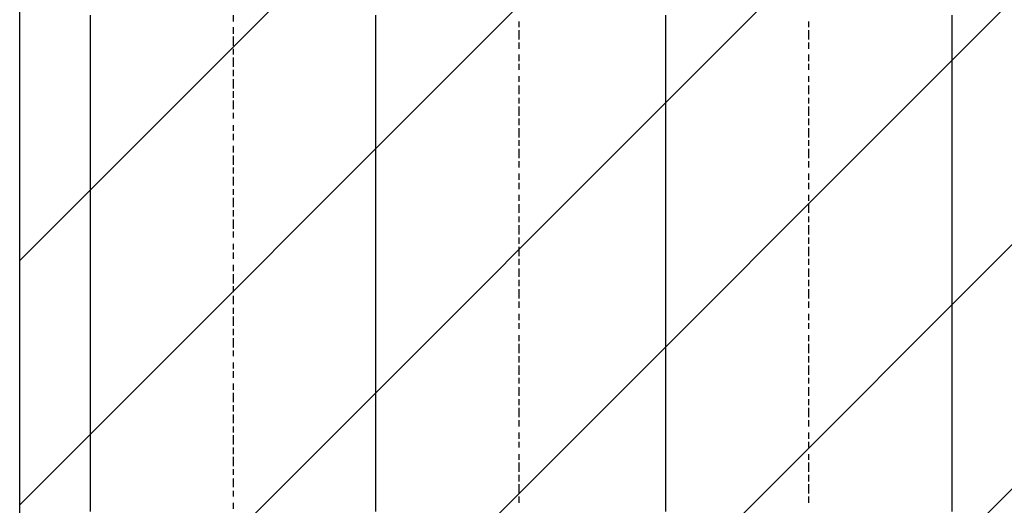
# Model space of a CAD drawing. Extents: x 997 to 109698, y 921 to 94021.
# Tile 261 of 656: x 36898 to 38267, y 23567 to 24241. Entities that reach past the tile are written whole.
import ezdxf

# ---------------------------------------------------------------- set-up
doc = ezdxf.new("R2010")
doc.units = 0
doc.header["$MEASUREMENT"] = 0
for name, color, linetype in [('12', 7, 'CONTINUOUS'), ('28', 7, 'CONTINUOUS'), ('40', 7, 'CONTINUOUS')]:
    doc.layers.add(name, color=color, linetype=linetype)

msp = doc.modelspace()

# ---------------------------------------------------------------- linework, layer by layer
at = {"layer": '12', "color": 1}
for p, q in [((36995.601607, 24247.953237), (36995.601607, 24238.953237)), ((37392.601607, 24247.953237), (37392.601607, 24238.953237)), ((37795.601607, 24247.953237), (37795.601607, 24238.953237)), ((38193.601607, 24247.953237), (38193.601607, 24238.953237)), ((36995.601607, 24238.953237), (36995.601607, 24230.953237)), ((37392.601607, 24238.953237), (37392.601607, 24230.953237)), ((37795.601607, 24238.953237), (37795.601607, 24230.953237)), ((38193.601607, 24238.953237), (38193.601607, 24230.953237)), ((36995.601607, 24230.953237), (36995.601607, 24217.953237)), ((37392.601607, 24230.953237), (37392.601607, 24217.953237)), ((37795.601607, 24230.953237), (37795.601607, 24217.953237)), ((38193.601607, 24230.953237), (38193.601607, 24217.953237)), ((36995.601607, 24217.953237), (36995.601607, 24209.953237)), ((36995.601607, 24209.953237), (36995.601607, 24200.953237)), ((37392.601607, 24217.953237), (37392.601607, 24209.953237)), ((37392.601607, 24209.953237), (37392.601607, 24200.953237)), ((37795.601607, 24217.953237), (37795.601607, 24209.953237)), ((37795.601607, 24209.953237), (37795.601607, 24200.953237)), ((38193.601607, 24217.953237), (38193.601607, 24209.953237)), ((38193.601607, 24209.953237), (38193.601607, 24200.953237)), ((36995.601607, 24200.953237), (36995.601607, 24188.953237)), ((37392.601607, 24200.953237), (37392.601607, 24188.953237)), ((37795.601607, 24200.953237), (37795.601607, 24188.953237)), ((38193.601607, 24200.953237), (38193.601607, 24188.953237)), ((36995.601607, 24188.953237), (36995.601607, 24179.953237)), ((36995.601607, 24179.953237), (36995.601607, 24171.953237)), ((37392.601607, 24188.953237), (37392.601607, 24179.953237)), ((37392.601607, 24179.953237), (37392.601607, 24171.953237)), ((37795.601607, 24188.953237), (37795.601607, 24179.953237)), ((37795.601607, 24179.953237), (37795.601607, 24171.953237)), ((38193.601607, 24188.953237), (38193.601607, 24179.953237)), ((38193.601607, 24179.953237), (38193.601607, 24171.953237)), ((36995.601607, 24171.953237), (36995.601607, 24158.953237)), ((37392.601607, 24171.953237), (37392.601607, 24158.953237)), ((37795.601607, 24171.953237), (37795.601607, 24158.953237)), ((38193.601607, 24171.953237), (38193.601607, 24158.953237)), ((36995.601607, 24158.953237), (36995.601607, 24149.953237)), ((37392.601607, 24158.953237), (37392.601607, 24149.953237)), ((37795.601607, 24158.953237), (37795.601607, 24149.953237)), ((38193.601607, 24158.953237), (38193.601607, 24149.953237)), ((36995.601607, 24149.953237), (36995.601607, 24137.953237)), ((36995.601607, 24137.953237), (36995.601607, 24128.953237)), ((37392.601607, 24149.953237), (37392.601607, 24137.953237)), ((37392.601607, 24137.953237), (37392.601607, 24128.953237)), ((37795.601607, 24149.953237), (37795.601607, 24137.953237)), ((37795.601607, 24137.953237), (37795.601607, 24128.953237)), ((38193.601607, 24149.953237), (38193.601607, 24137.953237)), ((38193.601607, 24137.953237), (38193.601607, 24128.953237)), ((36995.601607, 24128.953237), (36995.601607, 24120.953237)), ((37392.601607, 24128.953237), (37392.601607, 24120.953237)), ((37795.601607, 24128.953237), (37795.601607, 24120.953237)), ((38193.601607, 24128.953237), (38193.601607, 24120.953237)), ((36995.601607, 24120.953237), (36995.601607, 24107.953237)), ((37392.601607, 24120.953237), (37392.601607, 24107.953237)), ((37795.601607, 24120.953237), (37795.601607, 24107.953237)), ((38193.601607, 24120.953237), (38193.601607, 24107.953237)), ((36995.601607, 24107.953237), (36995.601607, 24099.953237)), ((36995.601607, 24099.953237), (36995.601607, 24090.953237)), ((37392.601607, 24107.953237), (37392.601607, 24099.953237)), ((37392.601607, 24099.953237), (37392.601607, 24090.953237)), ((37795.601607, 24107.953237), (37795.601607, 24099.953237)), ((37795.601607, 24099.953237), (37795.601607, 24090.953237)), ((38193.601607, 24107.953237), (38193.601607, 24099.953237)), ((38193.601607, 24099.953237), (38193.601607, 24090.953237)), ((36995.601607, 24090.953237), (36995.601607, 24077.953237)), ((37392.601607, 24090.953237), (37392.601607, 24077.953237)), ((37795.601607, 24090.953237), (37795.601607, 24077.953237)), ((38193.601607, 24090.953237), (38193.601607, 24077.953237)), ((36995.601607, 24077.953237), (36995.601607, 24069.953237)), ((36995.601607, 24069.953237), (36995.601607, 24061.953237)), ((37392.601607, 24077.953237), (37392.601607, 24069.953237)), ((37392.601607, 24069.953237), (37392.601607, 24061.953237)), ((37795.601607, 24077.953237), (37795.601607, 24069.953237)), ((37795.601607, 24069.953237), (37795.601607, 24061.953237)), ((38193.601607, 24077.953237), (38193.601607, 24069.953237)), ((38193.601607, 24069.953237), (38193.601607, 24061.953237)), ((36995.601607, 24061.953237), (36995.601607, 24048.953237)), ((37392.601607, 24061.953237), (37392.601607, 24048.953237)), ((37795.601607, 24061.953237), (37795.601607, 24048.953237)), ((38193.601607, 24061.953237), (38193.601607, 24048.953237)), ((36995.601607, 24048.953237), (36995.601607, 24039.953237)), ((37392.601607, 24048.953237), (37392.601607, 24039.953237)), ((37795.601607, 24048.953237), (37795.601607, 24039.953237)), ((38193.601607, 24048.953237), (38193.601607, 24039.953237)), ((36995.601607, 24039.953237), (36995.601607, 24027.953237)), ((37392.601607, 24039.953237), (37392.601607, 24027.953237)), ((37795.601607, 24039.953237), (37795.601607, 24027.953237)), ((38193.601607, 24039.953237), (38193.601607, 24027.953237)), ((36995.601607, 24027.953237), (36995.601607, 24018.953237)), ((36995.601607, 24018.953237), (36995.601607, 24010.953237)), ((37392.601607, 24027.953237), (37392.601607, 24018.953237)), ((37392.601607, 24018.953237), (37392.601607, 24010.953237)), ((37795.601607, 24027.953237), (37795.601607, 24018.953237)), ((37795.601607, 24018.953237), (37795.601607, 24010.953237)), ((38193.601607, 24027.953237), (38193.601607, 24018.953237)), ((38193.601607, 24018.953237), (38193.601607, 24010.953237)), ((36995.601607, 24010.953237), (36995.601607, 23997.953237)), ((37392.601607, 24010.953237), (37392.601607, 23997.953237)), ((37795.601607, 24010.953237), (37795.601607, 23997.953237)), ((38193.601607, 24010.953237), (38193.601607, 23997.953237)), ((36995.601607, 23997.953237), (36995.601607, 23989.953237)), ((36995.601607, 23989.953237), (36995.601607, 23980.953237)), ((37392.601607, 23997.953237), (37392.601607, 23989.953237)), ((37392.601607, 23989.953237), (37392.601607, 23980.953237)), ((37795.601607, 23997.953237), (37795.601607, 23989.953237)), ((37795.601607, 23989.953237), (37795.601607, 23980.953237)), ((38193.601607, 23997.953237), (38193.601607, 23989.953237)), ((38193.601607, 23989.953237), (38193.601607, 23980.953237)), ((36995.601607, 23980.953237), (36995.601607, 23967.953237)), ((37392.601607, 23980.953237), (37392.601607, 23967.953237)), ((37795.601607, 23980.953237), (37795.601607, 23967.953237)), ((38193.601607, 23980.953237), (38193.601607, 23967.953237)), ((36995.601607, 23967.953237), (36995.601607, 23959.953237)), ((36995.601607, 23959.953237), (36995.601607, 23950.953237)), ((37392.601607, 23967.953237), (37392.601607, 23959.953237)), ((37392.601607, 23959.953237), (37392.601607, 23950.953237)), ((37795.601607, 23967.953237), (37795.601607, 23959.953237)), ((37795.601607, 23959.953237), (37795.601607, 23950.953237)), ((38193.601607, 23967.953237), (38193.601607, 23959.953237)), ((38193.601607, 23959.953237), (38193.601607, 23950.953237)), ((36995.601607, 23950.953237), (36995.601607, 23938.953237)), ((37392.601607, 23950.953237), (37392.601607, 23938.953237)), ((37795.601607, 23950.953237), (37795.601607, 23938.953237)), ((38193.601607, 23950.953237), (38193.601607, 23938.953237)), ((36995.601607, 23938.953237), (36995.601607, 23929.953237)), ((37392.601607, 23938.953237), (37392.601607, 23929.953237)), ((37795.601607, 23938.953237), (37795.601607, 23929.953237)), ((38193.601607, 23938.953237), (38193.601607, 23929.953237)), ((36995.601607, 23929.953237), (36995.601607, 23921.953237)), ((36995.601607, 23921.953237), (36995.601607, 23908.953237)), ((37392.601607, 23929.953237), (37392.601607, 23921.953237)), ((37392.601607, 23921.953237), (37392.601607, 23908.953237)), ((37795.601607, 23929.953237), (37795.601607, 23921.953237)), ((37795.601607, 23921.953237), (37795.601607, 23908.953237)), ((38193.601607, 23929.953237), (38193.601607, 23921.953237)), ((38193.601607, 23921.953237), (38193.601607, 23908.953237)), ((36995.601607, 23908.953237), (36995.601607, 23900.953237)), ((37392.601607, 23908.953237), (37392.601607, 23900.953237)), ((37795.601607, 23908.953237), (37795.601607, 23900.953237)), ((38193.601607, 23908.953237), (38193.601607, 23900.953237)), ((36995.601607, 23900.953237), (36995.601607, 23887.953237)), ((37392.601607, 23900.953237), (37392.601607, 23887.953237)), ((37795.601607, 23900.953237), (37795.601607, 23887.953237)), ((38193.601607, 23900.953237), (38193.601607, 23887.953237)), ((36995.601607, 23887.953237), (36995.601607, 23879.953237)), ((36995.601607, 23879.953237), (36995.601607, 23870.953237)), ((37392.601607, 23887.953237), (37392.601607, 23879.953237)), ((37392.601607, 23879.953237), (37392.601607, 23870.953237)), ((37795.601607, 23887.953237), (37795.601607, 23879.953237)), ((37795.601607, 23879.953237), (37795.601607, 23870.953237)), ((38193.601607, 23887.953237), (38193.601607, 23879.953237)), ((38193.601607, 23879.953237), (38193.601607, 23870.953237)), ((36995.601607, 23870.953237), (36995.601607, 23857.953237)), ((37392.601607, 23870.953237), (37392.601607, 23857.953237)), ((37795.601607, 23870.953237), (37795.601607, 23857.953237)), ((38193.601607, 23870.953237), (38193.601607, 23857.953237)), ((36995.601607, 23857.953237), (36995.601607, 23849.953237)), ((37392.601607, 23857.953237), (37392.601607, 23849.953237)), ((37795.601607, 23857.953237), (37795.601607, 23849.953237)), ((38193.601607, 23857.953237), (38193.601607, 23849.953237)), ((36995.601607, 23849.953237), (36995.601607, 23840.953237)), ((36995.601607, 23840.953237), (36995.601607, 23828.953237)), ((37392.601607, 23849.953237), (37392.601607, 23840.953237)), ((37392.601607, 23840.953237), (37392.601607, 23828.953237)), ((37795.601607, 23849.953237), (37795.601607, 23840.953237)), ((37795.601607, 23840.953237), (37795.601607, 23828.953237)), ((38193.601607, 23849.953237), (38193.601607, 23840.953237)), ((38193.601607, 23840.953237), (38193.601607, 23828.953237)), ((36995.601607, 23828.953237), (36995.601607, 23819.953237)), ((37392.601607, 23828.953237), (37392.601607, 23819.953237)), ((37795.601607, 23828.953237), (37795.601607, 23819.953237)), ((38193.601607, 23828.953237), (38193.601607, 23819.953237)), ((36995.601607, 23819.953237), (36995.601607, 23811.953237)), ((36995.601607, 23811.953237), (36995.601607, 23798.953237)), ((37392.601607, 23819.953237), (37392.601607, 23811.953237)), ((37392.601607, 23811.953237), (37392.601607, 23798.953237)), ((37795.601607, 23819.953237), (37795.601607, 23811.953237)), ((37795.601607, 23811.953237), (37795.601607, 23798.953237)), ((38193.601607, 23819.953237), (38193.601607, 23811.953237)), ((38193.601607, 23811.953237), (38193.601607, 23798.953237)), ((36995.601607, 23798.953237), (36995.601607, 23790.953237)), ((37392.601607, 23798.953237), (37392.601607, 23790.953237)), ((37795.601607, 23798.953237), (37795.601607, 23790.953237)), ((38193.601607, 23798.953237), (38193.601607, 23790.953237)), ((36995.601607, 23790.953237), (36995.601607, 23777.953237)), ((37392.601607, 23790.953237), (37392.601607, 23777.953237)), ((37795.601607, 23790.953237), (37795.601607, 23777.953237)), ((38193.601607, 23790.953237), (38193.601607, 23777.953237)), ((36995.601607, 23777.953237), (36995.601607, 23768.953237)), ((36995.601607, 23768.953237), (36995.601607, 23760.953237)), ((37392.601607, 23777.953237), (37392.601607, 23768.953237)), ((37392.601607, 23768.953237), (37392.601607, 23760.953237)), ((37795.601607, 23777.953237), (37795.601607, 23768.953237)), ((37795.601607, 23768.953237), (37795.601607, 23760.953237)), ((38193.601607, 23777.953237), (38193.601607, 23768.953237)), ((38193.601607, 23768.953237), (38193.601607, 23760.953237)), ((36995.601607, 23760.953237), (36995.601607, 23747.953237)), ((37392.601607, 23760.953237), (37392.601607, 23747.953237)), ((37795.601607, 23760.953237), (37795.601607, 23747.953237)), ((38193.601607, 23760.953237), (38193.601607, 23747.953237)), ((36995.601607, 23747.953237), (36995.601607, 23739.953237)), ((37392.601607, 23747.953237), (37392.601607, 23739.953237)), ((37795.601607, 23747.953237), (37795.601607, 23739.953237)), ((38193.601607, 23747.953237), (38193.601607, 23739.953237)), ((36995.601607, 23739.953237), (36995.601607, 23730.953237)), ((36995.601607, 23730.953237), (36995.601607, 23718.953237)), ((37392.601607, 23739.953237), (37392.601607, 23730.953237)), ((37392.601607, 23730.953237), (37392.601607, 23718.953237)), ((37795.601607, 23739.953237), (37795.601607, 23730.953237)), ((37795.601607, 23730.953237), (37795.601607, 23718.953237)), ((38193.601607, 23739.953237), (38193.601607, 23730.953237)), ((38193.601607, 23730.953237), (38193.601607, 23718.953237)), ((36995.601607, 23718.953237), (36995.601607, 23709.953237)), ((37392.601607, 23718.953237), (37392.601607, 23709.953237)), ((37795.601607, 23718.953237), (37795.601607, 23709.953237)), ((38193.601607, 23718.953237), (38193.601607, 23709.953237)), ((36995.601607, 23709.953237), (36995.601607, 23701.953237)), ((36995.601607, 23701.953237), (36995.601607, 23688.953237)), ((37392.601607, 23709.953237), (37392.601607, 23701.953237)), ((37392.601607, 23701.953237), (37392.601607, 23688.953237)), ((37795.601607, 23709.953237), (37795.601607, 23701.953237)), ((37795.601607, 23701.953237), (37795.601607, 23688.953237)), ((38193.601607, 23709.953237), (38193.601607, 23701.953237)), ((38193.601607, 23701.953237), (38193.601607, 23688.953237)), ((36995.601607, 23688.953237), (36995.601607, 23680.953237)), ((37392.601607, 23688.953237), (37392.601607, 23680.953237)), ((37795.601607, 23688.953237), (37795.601607, 23680.953237)), ((38193.601607, 23688.953237), (38193.601607, 23680.953237)), ((36995.601607, 23680.953237), (36995.601607, 23667.953237)), ((37392.601607, 23680.953237), (37392.601607, 23667.953237)), ((37795.601607, 23680.953237), (37795.601607, 23667.953237)), ((38193.601607, 23680.953237), (38193.601607, 23667.953237)), ((36995.601607, 23667.953237), (36995.601607, 23658.953237)), ((36995.601607, 23658.953237), (36995.601607, 23650.953237)), ((37392.601607, 23667.953237), (37392.601607, 23658.953237)), ((37392.601607, 23658.953237), (37392.601607, 23650.953237)), ((37795.601607, 23667.953237), (37795.601607, 23658.953237)), ((37795.601607, 23658.953237), (37795.601607, 23650.953237)), ((38193.601607, 23667.953237), (38193.601607, 23658.953237)), ((38193.601607, 23658.953237), (38193.601607, 23650.953237)), ((36995.601607, 23650.953237), (36995.601607, 23637.953237)), ((37392.601607, 23650.953237), (37392.601607, 23637.953237)), ((37795.601607, 23650.953237), (37795.601607, 23637.953237)), ((38193.601607, 23650.953237), (38193.601607, 23637.953237)), ((36995.601607, 23637.953237), (36995.601607, 23629.953237)), ((37392.601607, 23637.953237), (37392.601607, 23629.953237)), ((37795.601607, 23637.953237), (37795.601607, 23629.953237)), ((38193.601607, 23637.953237), (38193.601607, 23629.953237)), ((36995.601607, 23629.953237), (36995.601607, 23620.953237)), ((36995.601607, 23620.953237), (36995.601607, 23608.953237)), ((37392.601607, 23629.953237), (37392.601607, 23620.953237)), ((37392.601607, 23620.953237), (37392.601607, 23608.953237)), ((37795.601607, 23629.953237), (37795.601607, 23620.953237)), ((37795.601607, 23620.953237), (37795.601607, 23608.953237)), ((38193.601607, 23629.953237), (38193.601607, 23620.953237)), ((38193.601607, 23620.953237), (38193.601607, 23608.953237)), ((36995.601607, 23608.953237), (36995.601607, 23599.953237)), ((37392.601607, 23608.953237), (37392.601607, 23599.953237)), ((37795.601607, 23608.953237), (37795.601607, 23599.953237)), ((38193.601607, 23608.953237), (38193.601607, 23599.953237)), ((36995.601607, 23599.953237), (36995.601607, 23591.953237)), ((36995.601607, 23591.953237), (36995.601607, 23578.953237)), ((37392.601607, 23599.953237), (37392.601607, 23591.953237)), ((37392.601607, 23591.953237), (37392.601607, 23578.953237)), ((37795.601607, 23599.953237), (37795.601607, 23591.953237)), ((37795.601607, 23591.953237), (37795.601607, 23578.953237)), ((38193.601607, 23599.953237), (38193.601607, 23591.953237)), ((38193.601607, 23591.953237), (38193.601607, 23578.953237)), ((36995.601607, 23578.953237), (36995.601607, 23569.953237)), ((37392.601607, 23578.953237), (37392.601607, 23569.953237)), ((37795.601607, 23578.953237), (37795.601607, 23569.953237)), ((38193.601607, 23578.953237), (38193.601607, 23569.953237)), ((36995.601607, 23569.953237), (36995.601607, 23557.953237)), ((37392.601607, 23569.953237), (37392.601607, 23557.953237)), ((37795.601607, 23569.953237), (37795.601607, 23557.953237)), ((38193.601607, 23569.953237), (38193.601607, 23557.953237))]:
    msp.add_line(p, q, dxfattribs=at)
at = {"layer": '12', "color": 5}
for p, q in [((37194.601607, 24247.953237), (37194.601607, 24238.953237)), ((37591.601607, 24238.953237), (37591.601607, 24230.953237)), ((37994.601607, 24238.953237), (37994.601607, 24230.953237)), ((37194.601607, 24230.953237), (37194.601607, 24221.953237)), ((37591.601607, 24226.953237), (37591.601607, 24213.953237)), ((37994.601607, 24226.953237), (37994.601607, 24213.953237)), ((37194.601607, 24217.953237), (37194.601607, 24204.953237)), ((37591.601607, 24209.953237), (37591.601607, 24200.953237)), ((37994.601607, 24209.953237), (37994.601607, 24200.953237)), ((37194.601607, 24200.953237), (37194.601607, 24192.953237)), ((37591.601607, 24192.953237), (37591.601607, 24183.953237)), ((37994.601607, 24192.953237), (37994.601607, 24183.953237)), ((37194.601607, 24188.953237), (37194.601607, 24175.953237)), ((37591.601607, 24179.953237), (37591.601607, 24171.953237)), ((37994.601607, 24179.953237), (37994.601607, 24171.953237)), ((37194.601607, 24171.953237), (37194.601607, 24162.953237)), ((37194.601607, 24158.953237), (37194.601607, 24145.953237)), ((37591.601607, 24162.953237), (37591.601607, 24154.953237)), ((37994.601607, 24162.953237), (37994.601607, 24154.953237)), ((37194.601607, 24141.953237), (37194.601607, 24132.953237)), ((37591.601607, 24149.953237), (37591.601607, 24137.953237)), ((37994.601607, 24149.953237), (37994.601607, 24137.953237)), ((37194.601607, 24128.953237), (37194.601607, 24116.953237)), ((37591.601607, 24132.953237), (37591.601607, 24124.953237)), ((37994.601607, 24132.953237), (37994.601607, 24124.953237)), ((37194.601607, 24111.953237), (37194.601607, 24103.953237)), ((37591.601607, 24120.953237), (37591.601607, 24107.953237)), ((37994.601607, 24120.953237), (37994.601607, 24107.953237)), ((37591.601607, 24103.953237), (37591.601607, 24094.953237)), ((37994.601607, 24103.953237), (37994.601607, 24094.953237)), ((37194.601607, 24094.953237), (37194.601607, 24086.953237)), ((37194.601607, 24082.953237), (37194.601607, 24073.953237)), ((37591.601607, 24090.953237), (37591.601607, 24077.953237)), ((37994.601607, 24090.953237), (37994.601607, 24077.953237)), ((37591.601607, 24073.953237), (37591.601607, 24065.953237)), ((37994.601607, 24073.953237), (37994.601607, 24065.953237)), ((37194.601607, 24065.953237), (37194.601607, 24056.953237)), ((37591.601607, 24061.953237), (37591.601607, 24048.953237)), ((37994.601607, 24061.953237), (37994.601607, 24048.953237)), ((37194.601607, 24052.953237), (37194.601607, 24039.953237)), ((37591.601607, 24044.953237), (37591.601607, 24035.953237)), ((37994.601607, 24044.953237), (37994.601607, 24035.953237)), ((37194.601607, 24035.953237), (37194.601607, 24027.953237)), ((37194.601607, 24022.953237), (37194.601607, 24010.953237)), ((37591.601607, 24027.953237), (37591.601607, 24018.953237)), ((37591.601607, 24014.953237), (37591.601607, 24005.953237)), ((37994.601607, 24027.953237), (37994.601607, 24018.953237)), ((37994.601607, 24014.953237), (37994.601607, 24005.953237)), ((37194.601607, 24005.953237), (37194.601607, 23997.953237)), ((37194.601607, 23993.953237), (37194.601607, 23980.953237)), ((37591.601607, 23997.953237), (37591.601607, 23989.953237)), ((37994.601607, 23997.953237), (37994.601607, 23989.953237)), ((37194.601607, 23976.953237), (37194.601607, 23967.953237)), ((37591.601607, 23984.953237), (37591.601607, 23972.953237)), ((37994.601607, 23984.953237), (37994.601607, 23972.953237)), ((37194.601607, 23963.953237), (37194.601607, 23950.953237)), ((37591.601607, 23967.953237), (37591.601607, 23959.953237)), ((37994.601607, 23967.953237), (37994.601607, 23959.953237)), ((37194.601607, 23946.953237), (37194.601607, 23938.953237)), ((37591.601607, 23955.953237), (37591.601607, 23942.953237)), ((37994.601607, 23955.953237), (37994.601607, 23942.953237)), ((37591.601607, 23938.953237), (37591.601607, 23929.953237)), ((37994.601607, 23938.953237), (37994.601607, 23929.953237)), ((37194.601607, 23929.953237), (37194.601607, 23921.953237)), ((37591.601607, 23925.953237), (37591.601607, 23912.953237)), ((37994.601607, 23925.953237), (37994.601607, 23912.953237)), ((37194.601607, 23917.953237), (37194.601607, 23908.953237)), ((37591.601607, 23908.953237), (37591.601607, 23900.953237)), ((37994.601607, 23908.953237), (37994.601607, 23900.953237)), ((37194.601607, 23900.953237), (37194.601607, 23891.953237)), ((37591.601607, 23895.953237), (37591.601607, 23883.953237)), ((37994.601607, 23895.953237), (37994.601607, 23883.953237)), ((37194.601607, 23887.953237), (37194.601607, 23874.953237)), ((37591.601607, 23879.953237), (37591.601607, 23870.953237)), ((37994.601607, 23879.953237), (37994.601607, 23870.953237)), ((37194.601607, 23870.953237), (37194.601607, 23862.953237)), ((37591.601607, 23866.953237), (37591.601607, 23853.953237)), ((37994.601607, 23866.953237), (37994.601607, 23853.953237)), ((37194.601607, 23857.953237), (37194.601607, 23845.953237)), ((37194.601607, 23840.953237), (37194.601607, 23832.953237)), ((37591.601607, 23849.953237), (37591.601607, 23840.953237)), ((37994.601607, 23849.953237), (37994.601607, 23840.953237)), ((37194.601607, 23828.953237), (37194.601607, 23815.953237)), ((37591.601607, 23832.953237), (37591.601607, 23823.953237)), ((37994.601607, 23832.953237), (37994.601607, 23823.953237)), ((37194.601607, 23811.953237), (37194.601607, 23802.953237)), ((37591.601607, 23819.953237), (37591.601607, 23811.953237)), ((37994.601607, 23819.953237), (37994.601607, 23811.953237)), ((37194.601607, 23798.953237), (37194.601607, 23785.953237)), ((37591.601607, 23802.953237), (37591.601607, 23794.953237)), ((37994.601607, 23802.953237), (37994.601607, 23794.953237)), ((37194.601607, 23781.953237), (37194.601607, 23773.953237)), ((37591.601607, 23790.953237), (37591.601607, 23777.953237)), ((37994.601607, 23790.953237), (37994.601607, 23777.953237)), ((37591.601607, 23773.953237), (37591.601607, 23764.953237)), ((37994.601607, 23773.953237), (37994.601607, 23764.953237)), ((37194.601607, 23764.953237), (37194.601607, 23756.953237)), ((37591.601607, 23760.953237), (37591.601607, 23747.953237)), ((37994.601607, 23760.953237), (37994.601607, 23747.953237)), ((37194.601607, 23752.953237), (37194.601607, 23743.953237)), ((37591.601607, 23743.953237), (37591.601607, 23735.953237)), ((37994.601607, 23743.953237), (37994.601607, 23735.953237)), ((37194.601607, 23735.953237), (37194.601607, 23726.953237)), ((37591.601607, 23730.953237), (37591.601607, 23718.953237)), ((37994.601607, 23730.953237), (37994.601607, 23718.953237)), ((37194.601607, 23722.953237), (37194.601607, 23709.953237)), ((37591.601607, 23713.953237), (37591.601607, 23705.953237)), ((37994.601607, 23713.953237), (37994.601607, 23705.953237)), ((37194.601607, 23705.953237), (37194.601607, 23696.953237)), ((37591.601607, 23701.953237), (37591.601607, 23688.953237)), ((37994.601607, 23701.953237), (37994.601607, 23688.953237)), ((37194.601607, 23692.953237), (37194.601607, 23680.953237)), ((37194.601607, 23675.953237), (37194.601607, 23667.953237)), ((37591.601607, 23684.953237), (37591.601607, 23675.953237)), ((37994.601607, 23684.953237), (37994.601607, 23675.953237)), ((37194.601607, 23663.953237), (37194.601607, 23650.953237)), ((37591.601607, 23667.953237), (37591.601607, 23658.953237)), ((37994.601607, 23667.953237), (37994.601607, 23658.953237)), ((37194.601607, 23646.953237), (37194.601607, 23637.953237)), ((37591.601607, 23654.953237), (37591.601607, 23646.953237)), ((37994.601607, 23654.953237), (37994.601607, 23646.953237)), ((37194.601607, 23633.953237), (37194.601607, 23620.953237)), ((37591.601607, 23637.953237), (37591.601607, 23629.953237)), ((37994.601607, 23637.953237), (37994.601607, 23629.953237)), ((37591.601607, 23625.953237), (37591.601607, 23612.953237)), ((37994.601607, 23625.953237), (37994.601607, 23612.953237)), ((37194.601607, 23616.953237), (37194.601607, 23608.953237)), ((37194.601607, 23603.953237), (37194.601607, 23591.953237)), ((37591.601607, 23608.953237), (37591.601607, 23599.953237)), ((37994.601607, 23608.953237), (37994.601607, 23599.953237)), ((37591.601607, 23595.953237), (37591.601607, 23582.953237)), ((37994.601607, 23595.953237), (37994.601607, 23582.953237)), ((37194.601607, 23586.953237), (37194.601607, 23578.953237)), ((37591.601607, 23578.953237), (37591.601607, 23569.953237)), ((37994.601607, 23578.953237), (37994.601607, 23569.953237)), ((37194.601607, 23569.953237), (37194.601607, 23561.953237))]:
    msp.add_line(p, q, dxfattribs=at)
at = {"layer": '28', "color": 2}
for p, q in [((36897.636205, 23906.806026), (39926.785417, 26935.955237)), ((36897.636205, 23567.394771), (40266.196672, 26935.955237)), ((36897.636205, 23227.983516), (40605.607927, 26935.955237)), ((36897.636205, 22888.572261), (40945.019182, 26935.955237)), ((36897.636205, 22549.161006), (41284.430437, 26935.955237)), ((36897.636205, 22209.749751), (41547.636205, 26859.749751))]:
    msp.add_line(p, q, dxfattribs=at)
at = {"layer": '40', "color": 8, "linetype": 'Continuous'}
msp.add_line((36897.636205, 18311.349699), (36897.636205, 26935.955237), dxfattribs=at)

doc.saveas('drawing.dxf')
